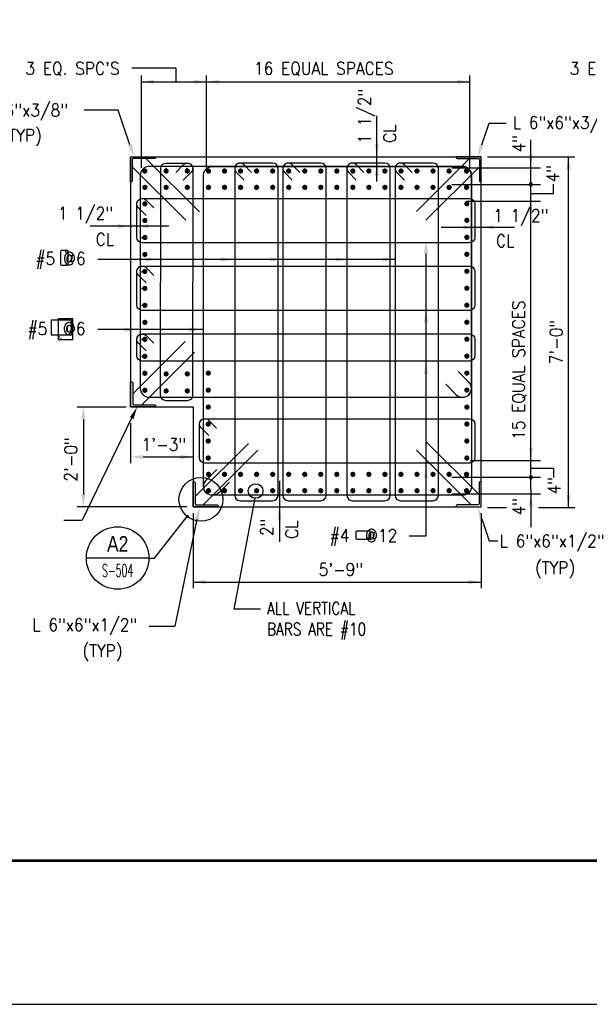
# Model space of a CAD drawing. Header units: inches. Extents: x -9715 to 32893, y -15613 to -1138.
# Tile 267 of 380: x 10322 to 10459, y -10437 to -10201. Entities that reach past the tile are written whole.
import ezdxf
from ezdxf.enums import TextEntityAlignment as Align

# ---------------------------------------------------------------- set-up
doc = ezdxf.new("R2010")
doc.units = ezdxf.units.IN
doc.header["$MEASUREMENT"] = 0
doc.layers.get('0').update_dxf_attribs({"color": 252})
doc.layers.get('DEFPOINTS').update_dxf_attribs({"color": 11})
for name, color, linetype in [('A-ANNO-TITL', 2, 'Continuous'), ('S-ANNO-SYMB', 2, 'Continuous'), ('S-ANNO-TEXT', 2, 'Continuous'), ('S1', 2, 'Continuous'), ('S2', 7, 'Continuous'), ('S3', 4, 'Continuous'), ('S4', 2, 'Continuous'), ('S5', 1, 'Continuous'), ('S5R', 1, 'Continuous'), ('S7', 2, 'Continuous'), ('S7R', 2, 'Continuous')]:
    doc.layers.add(name, color=color, linetype=linetype)
doc.styles.add('125', font='romans.shx', dxfattribs={"width": 0.8, "height": 2})
doc.styles.add('ROMANS', font='ROMANS.shx', dxfattribs={"width": 0.8})
doc.styles.add('TITTEXTL', font='swiss.ttf', dxfattribs={"width": 0.8})

# ---------------------------------------------------------------- blocks, each defined once
blk = doc.blocks.new('Anno_Section_A2')
at = {"color": 0, "linetype": 'ByBlock', "lineweight": -2}
blk.add_line((2.5, 0), (-2.5, 0), dxfattribs=at)
blk.add_circle((0, 0), 2.5, dxfattribs=at)
at = {"color": 0, "linetype": 'ByBlock', "lineweight": -2, "style": 'ROMANS', "width": 0.8}
blk.add_attdef('NUMBER', text='', height=1, dxfattribs=at).set_placement((0, 0.5), align=Align.CENTER)
blk.add_attdef('SHEET', text='', height=0.75, dxfattribs=at).set_placement((0, -0.5), align=Align.TOP_CENTER)

msp = doc.modelspace()

# ---------------------------------------------------------------- linework, layer by layer
at = {"layer": 'A-ANNO-TITL', "const_width": 0.6}
msp.add_lwpolyline([(10224.39247, -10402.95135), (10578.95275, -10402.95135)], dxfattribs=at)
at = {"layer": 'DEFPOINTS'}
msp.add_lwpolyline([(10172.94127, -10437.40663), (10925.99112, -10437.40663), (10925.99112, -9936.96757), (10172.94127, -9936.96757)], close=True, dxfattribs=at)
at = {"layer": 'S-ANNO-SYMB'}
for p, q in [((10354.30857, -10330.34059), (10362.16648, -10320.3803)), ((10352.97234, -10330.34059), (10354.30857, -10330.34059))]:
    msp.add_line(p, q, dxfattribs=at)
msp.add_circle((10365.41822, -10316.25856), 5.25, dxfattribs=at)
at = {"layer": 'S-ANNO-TEXT', "ltscale": 20}
for p, q in [((10331.7478, -10256.80595), (10331.7478, -10259.86452)), ((10333.38436, -10256.55986), (10331.99389, -10256.55986)), ((10333.21035, -10256.63194), (10332.85403, -10256.98825)), ((10333.20206, -10257.33628), (10333.55838, -10256.97997)), ((10333.63046, -10259.86452), (10333.63046, -10256.80595)), ((10331.99389, -10260.11061), (10333.38436, -10260.11061)), ((10331.60468, -10277.26931), (10331.23879, -10277.51663)), ((10333.78256, -10276.40654), (10334.02988, -10276.77243)), ((10334.40488, -10276.39743), (10334.15756, -10276.03154)), ((10331.61379, -10277.89163), (10331.97968, -10277.64431)), ((10402.57906, -10324.18461), (10402.57906, -10325.57508)), ((10405.88371, -10323.93852), (10402.82515, -10323.93852)), ((10406.12981, -10325.57508), (10406.12981, -10324.18461)), ((10402.82515, -10325.82117), (10405.88371, -10325.82117)), ((10405.35338, -10325.39278), (10405.7097, -10325.7491)), ((10406.05773, -10325.40107), (10405.70141, -10325.04475))]:
    msp.add_line(p, q, dxfattribs=at)
for points in [[(10334.40488, -10273.27243), (10329.50488, -10273.27243), (10329.50488, -10276.77243), (10334.40488, -10276.77243)], [(10331.23879, -10277.89163), (10334.73879, -10277.89163), (10334.73879, -10272.93999), (10331.23879, -10272.93999)]]:
    msp.add_lwpolyline(points, close=True, dxfattribs=at)
for centre, start, end in [((10331.99389, -10256.80595), 90, 180), ((10333.38436, -10256.80595), 0, 135), ((10333.38436, -10256.80595), 315, 90), ((10331.99389, -10259.86452), 180, 270), ((10333.38436, -10259.86452), 270, 0), ((10402.82515, -10324.18461), 90, 180), ((10405.88371, -10324.18461), 0, 90), ((10402.82515, -10325.57508), 180, 270), ((10405.88371, -10325.57508), 225, 0), ((10405.88371, -10325.57508), 270, 45)]:
    msp.add_arc(centre, 0.24609, start, end, dxfattribs=at)
at = {"layer": 'S1', "color": 2}
for p, q in [((10348.57618, -10234.09934), (10348.57618, -10294.09934)), ((10348.57618, -10234.09934), (10432.57618, -10234.09934)), ((10432.57618, -10318.09934), (10432.57618, -10234.09934)), ((10348.57618, -10294.09934), (10363.57618, -10294.09934)), ((10363.57618, -10294.09934), (10363.57618, -10318.09934)), ((10363.57618, -10318.09934), (10432.57618, -10318.09934))]:
    msp.add_line(p, q, dxfattribs=at)
at = {"layer": 'S2', "color": 3}
for points in [[(10348.57618, -10240.09934), (10348.57618, -10234.09934), (10354.57618, -10234.09934), (10354.57618, -10234.22434, -0.414213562), (10354.32618, -10234.47434), (10349.20118, -10234.47434, 0.414213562), (10348.95118, -10234.72434), (10348.95118, -10239.84934, -0.414213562), (10348.70118, -10240.09934)], [(10432.57618, -10240.09934), (10432.57618, -10234.09934), (10426.57618, -10234.09934), (10426.57618, -10234.22434, 0.414213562), (10426.82618, -10234.47434), (10431.95118, -10234.47434, -0.414213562), (10432.20118, -10234.72434), (10432.20118, -10239.84934, 0.414213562), (10432.45118, -10240.09934)], [(10354.57618, -10294.09934), (10348.57618, -10294.09934), (10348.57618, -10288.09934), (10348.82618, -10288.09934, -0.414213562), (10349.07618, -10288.34934), (10349.07618, -10293.34934, 0.414213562), (10349.32618, -10293.59934), (10354.32618, -10293.59934, -0.414213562), (10354.57618, -10293.84934)], [(10369.57618, -10318.09934), (10363.57618, -10318.09934), (10363.57618, -10312.09934), (10363.82618, -10312.09934, -0.414213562), (10364.07618, -10312.34934), (10364.07618, -10317.34934, 0.414213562), (10364.32618, -10317.59934), (10369.32618, -10317.59934, -0.414213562), (10369.57618, -10317.84934)], [(10426.57618, -10318.09934), (10432.57618, -10318.09934), (10432.57618, -10312.09934), (10432.32618, -10312.09934, 0.414213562), (10432.07618, -10312.34934), (10432.07618, -10317.34934, -0.414213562), (10431.82618, -10317.59934), (10426.82618, -10317.59934, 0.414213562), (10426.57618, -10317.84934)]]:
    msp.add_lwpolyline(points, format="xyb", close=True, dxfattribs=at)
at = {"layer": 'S3', "color": 3}
for p, q in [((10352.20118, -10234.47434), (10365.05411, -10247.32727)), ((10429.82618, -10234.47434), (10417.09826, -10247.20227)), ((10348.95118, -10236.47434), (10361.80411, -10249.32727)), ((10432.20118, -10236.47434), (10419.34826, -10249.32727)), ((10349.07618, -10290.97434), (10361.67911, -10278.37142)), ((10351.29149, -10293.59934), (10363.89441, -10280.99642)), ((10364.07618, -10315.59934), (10376.80411, -10302.87142)), ((10432.07618, -10315.09934), (10419.34826, -10302.37142)), ((10365.95118, -10317.59934), (10379.05411, -10304.49642)), ((10430.20118, -10317.59934), (10417.09826, -10304.49642))]:
    msp.add_line(p, q, dxfattribs=at)
at = {"layer": 'S3', "color": 4}
for points in [[(10424.10151, -10288.63811), (10426.62582, -10291.16242, 0.172895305), (10428.12243, -10291.77934, 0.414213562), (10430.26618, -10289.63559), (10430.26618, -10238.55309, 0.414213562), (10428.12243, -10236.40934), (10353.02993, -10236.40934, 0.414213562), (10350.88618, -10238.55309), (10350.88618, -10289.63559, 0.414213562), (10353.02993, -10291.77934), (10428.12243, -10291.77934, 0.668178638), (10429.63829, -10288.11973), (10427.11398, -10285.59543)], [(10372.24086, -10312.15811), (10369.71655, -10314.68242, -0.172895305), (10368.21993, -10315.29934, -0.414213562), (10366.07618, -10313.15559), (10366.07618, -10238.55112, -0.414213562), (10368.21993, -10236.40737), (10428.12243, -10236.40737, -0.414213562), (10430.26618, -10238.55112), (10430.26618, -10313.15559, -0.414213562), (10428.12243, -10315.29934), (10368.21993, -10315.29934, -0.668178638), (10366.70407, -10311.63973), (10369.22838, -10309.11543)]]:
    msp.add_lwpolyline(points, format="xyb", dxfattribs=at)
at = {"layer": 'S3', "color": 2, "const_width": 0.6223}
for points in [[(10351.99848, -10237.81534, 1), (10351.99848, -10237.19304, 1)], [(10357.0808, -10237.81534, 1), (10357.0808, -10237.19304, 1)], [(10362.16312, -10237.81534, 1), (10362.16312, -10237.19304, 1)], [(10367.24545, -10237.81534, -1), (10367.24545, -10237.19304, -1)], [(10371.08888, -10237.81534, -1), (10371.08888, -10237.19304, -1)], [(10374.93232, -10237.81534, -1), (10374.93232, -10237.19304, -1)], [(10378.77576, -10237.81534, -1), (10378.77576, -10237.19304, -1)], [(10382.6192, -10237.81534, -1), (10382.6192, -10237.19304, -1)], [(10386.46263, -10237.81534, -1), (10386.46263, -10237.19304, -1)], [(10390.30607, -10237.81534, -1), (10390.30607, -10237.19304, -1)], [(10394.14951, -10237.81534, -1), (10394.14951, -10237.19304, -1)], [(10397.99295, -10237.81534, -1), (10397.99295, -10237.19304, -1)], [(10401.83638, -10237.81534, -1), (10401.83638, -10237.19304, -1)], [(10405.67982, -10237.81534, -1), (10405.67982, -10237.19304, -1)], [(10409.52326, -10237.81534, -1), (10409.52326, -10237.19304, -1)], [(10413.3667, -10237.81534, -1), (10413.3667, -10237.19304, -1)], [(10417.21013, -10237.81534, -1), (10417.21013, -10237.19304, -1)], [(10421.05357, -10237.81534, -1), (10421.05357, -10237.19304, -1)], [(10424.89701, -10237.81534, -1), (10424.89701, -10237.19304, -1)], [(10429.09692, -10237.19304, -1), (10429.09692, -10237.81534, -1)], [(10351.99848, -10241.73534, 1), (10351.99848, -10241.11304, 1)], [(10357.0808, -10241.73534, 1), (10357.0808, -10241.11304, 1)], [(10362.16312, -10241.73534, 1), (10362.16312, -10241.11304, 1)], [(10367.24545, -10241.73534, -1), (10367.24545, -10241.11304, -1)], [(10371.08888, -10241.73534, -1), (10371.08888, -10241.11304, -1)], [(10374.93232, -10241.73534, -1), (10374.93232, -10241.11304, -1)], [(10378.77576, -10241.73534, -1), (10378.77576, -10241.11304, -1)], [(10382.6192, -10241.73534, -1), (10382.6192, -10241.11304, -1)], [(10386.46263, -10241.73534, -1), (10386.46263, -10241.11304, -1)], [(10390.30607, -10241.73534, -1), (10390.30607, -10241.11304, -1)], [(10394.14951, -10241.73534, -1), (10394.14951, -10241.11304, -1)], [(10397.99295, -10241.73534, -1), (10397.99295, -10241.11304, -1)], [(10401.83638, -10241.73534, -1), (10401.83638, -10241.11304, -1)], [(10405.67982, -10241.73534, -1), (10405.67982, -10241.11304, -1)], [(10409.52326, -10241.73534, -1), (10409.52326, -10241.11304, -1)], [(10413.3667, -10241.73534, -1), (10413.3667, -10241.11304, -1)], [(10417.21013, -10241.73534, -1), (10417.21013, -10241.11304, -1)], [(10421.05357, -10241.73534, -1), (10421.05357, -10241.11304, -1)], [(10424.89701, -10241.73534, -1), (10424.89701, -10241.11304, -1)], [(10429.09692, -10241.11304, -1), (10429.09692, -10241.73534, -1)], [(10351.99848, -10245.69924, 1), (10351.99848, -10245.07694, 1)], [(10429.15388, -10245.03304, -1), (10429.15388, -10245.65534, -1)], [(10351.99848, -10249.68316, 1), (10351.99848, -10249.06086, 1)], [(10429.15388, -10249.63927, 1), (10429.15388, -10249.01697, 1)], [(10351.99848, -10253.75629, 1), (10351.99848, -10253.13399, 1)], [(10429.15388, -10253.71239, 1), (10429.15388, -10253.09009, 1)], [(10351.99848, -10257.82941, 1), (10351.99848, -10257.20711, 1)], [(10429.15388, -10257.78552, 1), (10429.15388, -10257.16322, 1)], [(10351.99848, -10261.90254, 1), (10351.99848, -10261.28024, 1)], [(10429.15388, -10261.85864, 1), (10429.15388, -10261.23634, 1)], [(10351.99848, -10265.97566, 1), (10351.99848, -10265.35336, 1)], [(10429.15388, -10265.93177, 1), (10429.15388, -10265.30947, 1)], [(10351.99848, -10270.04879, 1), (10351.99848, -10269.42649, 1)], [(10429.15388, -10270.00489, 1), (10429.15388, -10269.38259, 1)], [(10351.99848, -10274.12191, 1), (10351.99848, -10273.49961, 1)], [(10429.15388, -10274.07802, 1), (10429.15388, -10273.45572, 1)], [(10351.99848, -10278.19504, 1), (10351.99848, -10277.57274, 1)], [(10429.15388, -10278.15114, 1), (10429.15388, -10277.52884, 1)], [(10351.99848, -10282.26816, 1), (10351.99848, -10281.64586, 1)], [(10429.15388, -10282.22427, 1), (10429.15388, -10281.60197, 1)], [(10351.99848, -10286.34129, 1), (10351.99848, -10285.71899, 1)], [(10357.0808, -10286.49441, 1), (10357.0808, -10285.87211, 1)], [(10362.16312, -10286.49441, 1), (10362.16312, -10285.87211, 1)], [(10367.18848, -10286.29739, -1), (10367.18848, -10285.67509, -1)], [(10429.15388, -10286.29739, 1), (10429.15388, -10285.67509, 1)], [(10351.99848, -10290.41441, 1), (10351.99848, -10289.79211, 1)], [(10357.0808, -10290.56754, 1), (10357.0808, -10289.94524, 1)], [(10362.16312, -10290.56754, 1), (10362.16312, -10289.94524, 1)], [(10367.18848, -10290.37052, -1), (10367.18848, -10289.74822, -1)], [(10429.15388, -10290.37052, 1), (10429.15388, -10289.74822, 1)], [(10367.18848, -10294.44364, -1), (10367.18848, -10293.82134, -1)], [(10429.15388, -10294.44364, 1), (10429.15388, -10293.82134, 1)], [(10367.18848, -10298.51677, -1), (10367.18848, -10297.89447, -1)], [(10429.15388, -10298.51677, 1), (10429.15388, -10297.89447, 1)], [(10367.18848, -10302.58989, -1), (10367.18848, -10301.96759, -1)], [(10429.15388, -10302.58989, 1), (10429.15388, -10301.96759, 1)], [(10367.18848, -10306.66302, -1), (10367.18848, -10306.04072, -1)], [(10429.15388, -10306.66302, 1), (10429.15388, -10306.04072, 1)], [(10367.24545, -10310.58302, -1), (10367.24545, -10309.96072, -1)], [(10371.08888, -10310.58302, -1), (10371.08888, -10309.96072, -1)], [(10374.93232, -10310.58302, -1), (10374.93232, -10309.96072, -1)], [(10378.77576, -10310.58302, -1), (10378.77576, -10309.96072, -1)], [(10382.6192, -10310.58302, -1), (10382.6192, -10309.96072, -1)], [(10386.46263, -10310.58302, -1), (10386.46263, -10309.96072, -1)], [(10390.30607, -10310.58302, -1), (10390.30607, -10309.96072, -1)], [(10394.14951, -10310.58302, -1), (10394.14951, -10309.96072, -1)], [(10397.99295, -10310.58302, -1), (10397.99295, -10309.96072, -1)], [(10401.83638, -10310.58302, -1), (10401.83638, -10309.96072, -1)], [(10405.67982, -10310.58302, -1), (10405.67982, -10309.96072, -1)], [(10409.52326, -10310.58302, -1), (10409.52326, -10309.96072, -1)], [(10413.3667, -10310.58302, -1), (10413.3667, -10309.96072, -1)], [(10417.21013, -10310.58302, -1), (10417.21013, -10309.96072, -1)], [(10421.05357, -10310.58302, -1), (10421.05357, -10309.96072, -1)], [(10424.89701, -10310.58302, -1), (10424.89701, -10309.96072, -1)], [(10429.09692, -10310.58302, 1), (10429.09692, -10309.96072, 1)], [(10367.24545, -10314.50302, -1), (10367.24545, -10313.88072, -1)], [(10371.08888, -10314.50302, -1), (10371.08888, -10313.88072, -1)], [(10374.93232, -10314.50302, -1), (10374.93232, -10313.88072, -1)], [(10378.77576, -10314.50302, -1), (10378.77576, -10313.88072, -1)], [(10382.6192, -10314.50302, -1), (10382.6192, -10313.88072, -1)], [(10386.46263, -10314.50302, -1), (10386.46263, -10313.88072, -1)], [(10390.30607, -10314.50302, -1), (10390.30607, -10313.88072, -1)], [(10394.14951, -10314.50302, -1), (10394.14951, -10313.88072, -1)], [(10397.99295, -10314.50302, -1), (10397.99295, -10313.88072, -1)], [(10401.83638, -10314.50302, -1), (10401.83638, -10313.88072, -1)], [(10405.67982, -10314.50302, -1), (10405.67982, -10313.88072, -1)], [(10409.52326, -10314.50302, -1), (10409.52326, -10313.88072, -1)], [(10413.3667, -10314.50302, -1), (10413.3667, -10313.88072, -1)], [(10417.21013, -10314.50302, -1), (10417.21013, -10313.88072, -1)], [(10421.05357, -10314.50302, -1), (10421.05357, -10313.88072, -1)], [(10424.89701, -10314.50302, -1), (10424.89701, -10313.88072, -1)], [(10429.09692, -10314.50302, 1), (10429.09692, -10313.88072, 1)]]:
    msp.add_lwpolyline(points, format="xyb", close=True, dxfattribs=at)
at = {"layer": 'S3', "color": 3}
for points in [[(10359.39127, -10237.83842), (10361.25361, -10235.97608, -0.668178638), (10363.44937, -10236.88559), (10363.43214, -10291.31309, -0.414213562), (10362.14589, -10292.59934), (10357.06357, -10292.59934, -0.414213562), (10355.77732, -10291.31309), (10355.79455, -10236.88559, -0.414213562), (10357.0808, -10235.59934), (10362.16312, -10235.59934, -0.668178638), (10363.07264, -10237.79511), (10361.2103, -10239.65745)], [(10377.58168, -10237.83842), (10375.71934, -10235.97608, 0.668178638), (10373.52357, -10236.88559), (10373.52357, -10315.31309, 0.414213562), (10374.80982, -10316.59934), (10382.6192, -10316.59934, 0.414213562), (10383.90545, -10315.31309), (10383.90545, -10236.88559, 0.414213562), (10382.6192, -10235.59934), (10374.80982, -10235.59934, 0.668178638), (10373.9003, -10237.79511), (10375.76265, -10239.65745)], [(10389.11199, -10237.83842), (10387.24965, -10235.97608, 0.668178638), (10385.05388, -10236.88559), (10385.05388, -10315.31309, 0.414213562), (10386.34013, -10316.59934), (10394.14951, -10316.59934, 0.414213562), (10395.43576, -10315.31309), (10395.43576, -10236.88559, 0.414213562), (10394.14951, -10235.59934), (10386.34013, -10235.59934, 0.668178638), (10385.43062, -10237.79511), (10387.29296, -10239.65745)], [(10404.48574, -10237.83842), (10402.6234, -10235.97608, 0.668178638), (10400.42763, -10236.88559), (10400.42763, -10315.31309, 0.414213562), (10401.71388, -10316.59934), (10409.52326, -10316.59934, 0.414213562), (10410.80951, -10315.31309), (10410.80951, -10236.88559, 0.414213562), (10409.52326, -10235.59934), (10401.71388, -10235.59934, 0.668178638), (10400.80437, -10237.79511), (10402.66671, -10239.65745)], [(10416.01605, -10237.83842), (10414.15371, -10235.97608, 0.668178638), (10411.95795, -10236.88559), (10411.95795, -10315.31309, 0.414213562), (10413.2442, -10316.59934), (10421.05357, -10316.59934, 0.414213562), (10422.33982, -10315.31309), (10422.33982, -10236.88559, 0.414213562), (10421.05357, -10235.59934), (10413.2442, -10235.59934, 0.668178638), (10412.33468, -10237.79511), (10414.19702, -10239.65745)], [(10352.31526, -10248.15995), (10350.45292, -10246.29761, -0.668178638), (10351.36243, -10244.10184), (10429.78993, -10244.10184, -0.414213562), (10431.07618, -10245.38809), (10431.07618, -10253.44514, -0.414213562), (10429.78993, -10254.73139), (10351.36243, -10254.73139, -0.414213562), (10350.07618, -10253.44514), (10350.07618, -10245.38809, -0.668178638), (10352.27195, -10244.47857), (10354.13429, -10246.34092)], [(10352.31526, -10264.36325), (10350.45292, -10262.50091, -0.668178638), (10351.36243, -10260.30514), (10429.78993, -10260.30514, -0.414213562), (10431.07618, -10261.59139), (10431.07618, -10269.64844, -0.414213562), (10429.78993, -10270.93469), (10351.36243, -10270.93469, -0.414213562), (10350.07618, -10269.64844), (10350.07618, -10261.59139, -0.668178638), (10352.27195, -10260.68187), (10354.13429, -10262.54422)], [(10352.31526, -10280.65575), (10350.45292, -10278.79341, -0.668178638), (10351.36243, -10276.59764), (10429.78993, -10276.59764, -0.414213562), (10431.07618, -10277.88389), (10431.07618, -10281.79711, -0.414213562), (10429.78993, -10283.08336), (10351.36243, -10283.08336, -0.414213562), (10350.07618, -10281.79711), (10350.07618, -10277.88389, -0.668178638), (10352.27195, -10276.97437), (10354.13429, -10278.83672)], [(10367.31526, -10300.97748), (10365.45292, -10299.11513, -0.668178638), (10366.36243, -10296.91937), (10429.78993, -10296.91937, -0.414213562), (10431.07618, -10298.20562), (10431.07618, -10306.26267, -0.414213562), (10429.78993, -10307.54892), (10366.36243, -10307.54892, -0.414213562), (10365.07618, -10306.26267), (10365.07618, -10298.20562, -0.668178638), (10367.27195, -10297.2961), (10369.13429, -10299.15844)]]:
    msp.add_lwpolyline(points, format="xyb", dxfattribs=at)
at = {"layer": 'S3', "color": 7}
for p in [(10357.0808, -10236.88559), (10362.16312, -10236.88559), (10371.40287, -10241.42419), (10375.24914, -10241.42419), (10379.09541, -10241.42419), (10382.94168, -10241.42419), (10382.94451, -10241.42419), (10390.63422, -10241.42419), (10394.48049, -10241.42419), (10398.32676, -10241.42419), (10402.17303, -10241.42419), (10406.0193, -10241.42419), (10409.86557, -10241.42419), (10413.71184, -10241.42419), (10417.55811, -10241.42419), (10421.40438, -10241.42419), (10425.25065, -10241.42419), (10351.99848, -10249.45527), (10351.36243, -10253.52245), (10351.99848, -10257.58963), (10351.36243, -10261.6568), (10351.36243, -10265.72398), (10351.36243, -10269.79116), (10351.99848, -10273.85834), (10351.36243, -10277.92552), (10351.36243, -10281.9927), (10351.99848, -10286.05987), (10367.18848, -10286.01598), (10351.99848, -10290.12705), (10367.18848, -10290.08315), (10367.18848, -10294.15033)]:
    msp.add_point(p, dxfattribs=at)
at = {"layer": 'S4', "const_width": 0.375}
msp.add_lwpolyline([(10361.97898, -10320.3803, 1), (10362.35398, -10320.3803, 1)], format="xyb", close=True, dxfattribs=at)
at = {"layer": 'S5', "color": 1}
for p, q in [((10345.61487, -10222.93082), (10337.47351, -10222.93082)), ((10348.42858, -10231.25723), (10345.61487, -10222.93082)), ((10335.75115, -10294.09934), (10347.51601, -10294.09934)), ((10348.83009, -10296.79949), (10336.97916, -10321.27577)), ((10332.59782, -10321.27577), (10336.97916, -10321.27577)), ((10364.47499, -10321.02529), (10359.19092, -10346.66388)), ((10353.06385, -10346.66388), (10359.19092, -10346.66388))]:
    msp.add_line(p, q, dxfattribs=at)
at = {"layer": 'S5'}
for p, q in [((10434.07618, -10234.09934), (10455.00126, -10234.09934)), ((10453.50126, -10318.19037), (10453.50126, -10234.09934)), ((10337.25115, -10297.09934), (10337.25115, -10315.09934)), ((10348.57618, -10298.00559), (10348.57618, -10307.59934)), ((10351.57618, -10306.09934), (10363.57618, -10306.09934)), ((10362.07618, -10318.09934), (10335.75115, -10318.09934)), ((10363.57618, -10319.59934), (10363.57618, -10337.59934)), ((10432.57618, -10319.59934), (10432.57618, -10337.59934)), ((10434.07618, -10318.19037), (10438.63217, -10318.19037)), ((10446.32311, -10318.19037), (10455.00126, -10318.19037)), ((10363.57618, -10336.09934), (10432.57618, -10336.09934))]:
    msp.add_line(p, q, dxfattribs=at)
for points in [[(10453.00126, -10237.09934), (10454.00126, -10237.09934), (10453.50126, -10234.09934)], [(10337.75115, -10297.09934), (10336.75115, -10297.09934), (10337.25115, -10294.09934)], [(10351.57618, -10306.59934), (10351.57618, -10305.59934), (10348.57618, -10306.09934)], [(10360.57618, -10306.59934), (10360.57618, -10305.59934), (10363.57618, -10306.09934)], [(10337.75115, -10315.09934), (10336.75115, -10315.09934), (10337.25115, -10318.09934)], [(10453.00126, -10315.19037), (10454.00126, -10315.19037), (10453.50126, -10318.19037)], [(10366.57618, -10336.59934), (10366.57618, -10335.59934), (10363.57618, -10336.09934)], [(10429.57618, -10336.59934), (10429.57618, -10335.59934), (10432.57618, -10336.09934)]]:
    msp.add_solid(points, dxfattribs=at)
at = {"layer": 'S5', "color": 1}
for points in [[(10348.38006, -10296.5816), (10349.28011, -10297.01739), (10350.13745, -10294.09934)], [(10363.98733, -10320.91488), (10364.96265, -10321.1357), (10365.13745, -10318.09934)]]:
    msp.add_solid(points, dxfattribs=at)
at = {"layer": 'S5R', "color": 1}
for p, q in [((10359.52032, -10212.80621), (10348.83974, -10212.80621)), ((10359.52032, -10216.09934), (10359.52032, -10212.80621)), ((10351.21118, -10236.71654), (10351.21118, -10214.59934)), ((10366.76931, -10236.71654), (10366.76931, -10214.59934)), ((10429.88306, -10236.71654), (10429.88306, -10214.59934)), ((10366.76931, -10216.09934), (10429.88306, -10216.09934)), ((10449.9057, -10242.90961), (10449.9057, -10240.67699)), ((10444.50126, -10242.90961), (10449.9057, -10242.90961)), ((10444.50126, -10308.7762), (10449.9057, -10308.7762)), ((10449.9057, -10308.7762), (10449.9057, -10311.00882))]:
    msp.add_line(p, q, dxfattribs=at)
at = {"layer": 'S5R'}
for p, q in [((10351.21118, -10216.09934), (10366.76931, -10216.09934)), ((10407.61171, -10239.98714), (10407.61171, -10224.26473)), ((10444.50126, -10313.91184), (10444.50126, -10229.98599)), ((10425.59743, -10236.71654), (10446.81376, -10236.71654)), ((10425.59743, -10240.71654), (10446.81376, -10240.71654)), ((10429.04493, -10244.71654), (10446.81376, -10244.71654)), ((10357.71478, -10250.746), (10338.9215, -10250.746)), ((10422.98806, -10250.97372), (10440.59181, -10250.97372)), ((10429.94118, -10306.96927), (10446.81376, -10306.96927)), ((10384.22077, -10311.78708), (10384.22077, -10326.49121)), ((10425.59743, -10310.96927), (10446.81376, -10310.96927)), ((10425.59743, -10314.96927), (10446.81376, -10314.96927)), ((10444.50126, -10313.91184), (10444.50126, -10322.9585))]:
    msp.add_line(p, q, dxfattribs=at)
for centre, start, end in [((10444.50126, -10240.71654), 0, 180), ((10444.50126, -10240.71654), 180, 0), ((10444.50126, -10310.96927), 0, 180), ((10444.50126, -10310.96927), 180, 0)]:
    msp.add_arc(centre, 0.375, start, end, dxfattribs=at)
for points in [[(10354.21118, -10215.59934), (10354.21118, -10216.59934), (10351.21118, -10216.09934)], [(10363.76931, -10216.59934), (10363.76931, -10215.59934), (10366.76931, -10216.09934)], [(10369.76931, -10215.59934), (10369.76931, -10216.59934), (10366.76931, -10216.09934)], [(10408.11171, -10231.09934), (10407.11171, -10231.09934), (10407.61171, -10234.09934)], [(10444.00126, -10233.71654), (10445.00126, -10233.71654), (10444.50126, -10236.71654)], [(10407.11171, -10238.59733), (10408.11171, -10238.59733), (10407.61171, -10235.59733)], [(10444.00126, -10247.71654), (10445.00126, -10247.71654), (10444.50126, -10244.71654)], [(10345.57618, -10251.246), (10345.57618, -10250.246), (10348.57618, -10250.746)], [(10352.89868, -10251.246), (10352.89868, -10250.246), (10349.89868, -10250.746)], [(10428.31696, -10251.47372), (10428.31696, -10250.47372), (10431.31696, -10250.97372)], [(10435.57618, -10251.47372), (10435.57618, -10250.47372), (10432.57618, -10250.97372)], [(10445.00126, -10303.96927), (10444.00126, -10303.96927), (10444.50126, -10306.96927)], [(10384.72077, -10313.69309), (10383.72077, -10313.69309), (10384.22077, -10316.69309)], [(10445.00126, -10317.96927), (10444.00126, -10317.96927), (10444.50126, -10314.96927)], [(10384.72077, -10321.09934), (10383.72077, -10321.09934), (10384.22077, -10318.09934)]]:
    msp.add_solid(points, dxfattribs=at)
at = {"layer": 'S5R', "color": 1}
msp.add_solid([(10426.88306, -10215.59934), (10426.88306, -10216.59934), (10429.88306, -10216.09934)], dxfattribs=at)
at = {"layer": 'S7', "color": 1}
for p, q in [((10432.72378, -10231.25723), (10434.49653, -10226.01128)), ((10434.49653, -10226.01128), (10438.5963, -10226.01128)), ((10432.72378, -10320.94145), (10434.49653, -10326.1874)), ((10434.49653, -10326.1874), (10436.54642, -10326.1874))]:
    msp.add_line(p, q, dxfattribs=at)
for points in [[(10348.90227, -10231.09716), (10347.9549, -10231.41731), (10349.38901, -10234.09934)], [(10432.2501, -10231.09716), (10433.19747, -10231.41731), (10431.76336, -10234.09934)], [(10432.2501, -10321.10152), (10433.19747, -10320.78138), (10431.76336, -10318.09934)]]:
    msp.add_solid(points, dxfattribs=at)
at = {"layer": 'S7R', "color": 1}
for p, q in [((10419.36315, -10257.29531), (10419.36315, -10325.1302)), ((10411.95795, -10258.72849), (10340.69557, -10258.72849)), ((10366.07618, -10275.55076), (10340.69557, -10275.55076)), ((10378.33786, -10316.00175), (10373.34497, -10342.59004)), ((10419.36315, -10325.1302), (10415.33247, -10325.1302)), ((10379.7323, -10342.59004), (10373.34497, -10342.59004))]:
    msp.add_line(p, q, dxfattribs=at)
msp.add_circle((10378.53493, -10314.26289), 1.75, dxfattribs=at)
for points in [[(10418.86315, -10257.29531), (10419.86315, -10257.29531), (10419.36315, -10254.29531)], [(10352.08472, -10258.22849), (10352.08472, -10259.22849), (10355.08472, -10258.72849)], [(10370.17556, -10258.22849), (10370.17556, -10259.22849), (10373.17556, -10258.72849)], [(10382.05388, -10258.22849), (10382.05388, -10259.22849), (10385.05388, -10258.72849)], [(10397.75368, -10258.22849), (10397.75368, -10259.22849), (10400.75368, -10258.72849)], [(10408.95795, -10258.22849), (10408.95795, -10259.22849), (10411.95795, -10258.72849)], [(10418.86315, -10273.82929), (10419.86315, -10273.82929), (10419.36315, -10270.82929)], [(10347.07618, -10275.05076), (10347.07618, -10276.05076), (10350.07618, -10275.55076)], [(10362.57618, -10275.05076), (10362.57618, -10276.05076), (10365.57618, -10275.55076)], [(10418.86315, -10286.22589), (10419.86315, -10286.22589), (10419.36315, -10283.22589)], [(10418.86315, -10311.19074), (10419.86315, -10311.19074), (10419.36315, -10308.19074)]]:
    msp.add_solid(points, dxfattribs=at)

# ---------------------------------------------------------------- block references
at = {"layer": 'S-ANNO-SYMB'}
ref = msp.add_blockref('Anno_Section_A2', (10345.47234, -10330.34059), dxfattribs=dict(at, xscale=3, yscale=3, zscale=2.999999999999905))
ref.add_attrib('NUMBER', 'A2', dxfattribs={"layer": '0', "color": 0, "linetype": 'ByBlock', "lineweight": -2, "height": 3.75, "style": 'TITTEXTL', "width": 0.796875}).set_placement((10345.47234, -10328.84059, 62.5), align=Align.CENTER)
ref.add_attrib('SHEET', 'S-504', dxfattribs={"layer": '0', "color": 0, "linetype": 'ByBlock', "lineweight": -2, "height": 3, "style": 'ROMANS', "width": 0.55}).set_placement((10345.47234, -10331.84059, 62.5), align=Align.TOP_CENTER)

# ---------------------------------------------------------------- texts
at = {"layer": 'S-ANNO-TEXT', "ltscale": 20, "style": '125', "width": 0.9}
for s, height, p in [("3 EQ. SPC'S", 3.0000001, (10323.36154, -10214.38059)), ("3 EQ. SPC'S", 3.0000001, (10453.81468, -10214.38059)), ('16 EQUAL SPACES', 3.0000001, (10378.15082, -10214.38059)), ('L 6"x6"x3/8"', 3.0000001, (10308.45289, -10224.42107)), ('L 6"x6"x3/8"', 3.0000001, (10440.18079, -10227.40165)), ('(TYP)', 3, (10317.67371, -10230.44156)), ('1 1/2"', 3, (10331.15865, -10249.12914)), ('1 1/2"', 3, (10435.48434, -10249.67816)), ('CL', 3, (10340.21681, -10255.3838)), ('CL', 3, (10436.13455, -10255.7551)), ('#5 @6', 3, (10325.76293, -10260.00463)), ('#5  @6', 3, (10323.87467, -10276.8269)), ('1\'-3"', 3, (10351.20857, -10304.59934)), ('#4  @12', 3, (10396.2914, -10326.4361)), ('L 6"x6"x1/2"', 3.0000001, (10437.03637, -10327.75968)), ('5\'-9"', 3, (10393.64761, -10334.59934)), ('(TYP)', 3, (10445.49731, -10334.19641)), ('L 6"x6"x1/2"', 3.0000001, (10325.03086, -10347.87389)), ('(TYP)', 3, (10337.02801, -10354.08561))]:
    msp.add_text(s, height=height, dxfattribs=at).set_placement(p)
for s, height, p in [('1 1/2"', 3, (10406.13829, -10230.95292)), ('CL', 3, (10412.17167, -10230.74272)), ('4"', 3, (10443.11836, -10233.03076)), ('4"', 3, (10451.24927, -10240.20407)), ('15 EQUAL SPACES', 3.0000001, (10443.06376, -10301.9819)), ('7\'-0"', 3, (10452.06376, -10283.85832)), ('2\'-0"', 3, (10335.75115, -10312.02792)), ('4"', 3, (10451.58943, -10315.08174)), ('4"', 3, (10443.11836, -10320.10744)), ('2"', 3, (10382.72077, -10325.0601)), ('CL', 3, (10388.68731, -10325.73696))]:
    msp.add_text(s, height=height, rotation=90, dxfattribs=at).set_placement(p)
at = {"layer": 'S-ANNO-TEXT', "char_height": 3.0000001, "attachment_point": 1, "style": '125'}
for s, insert, width in [('L 6"x6"x1/2" (TYP) INTERRUPT AT LOCK ASSEMBLY)', (10234.48699, -10319.12479), 101.2933444), ('ALL VERTICAL BARS ARE #10', (10381.26095, -10340.90209), 30.4714299)]:
    msp.add_mtext(s, dxfattribs=dict(at, insert=insert, width=width))

doc.saveas('drawing.dxf')
